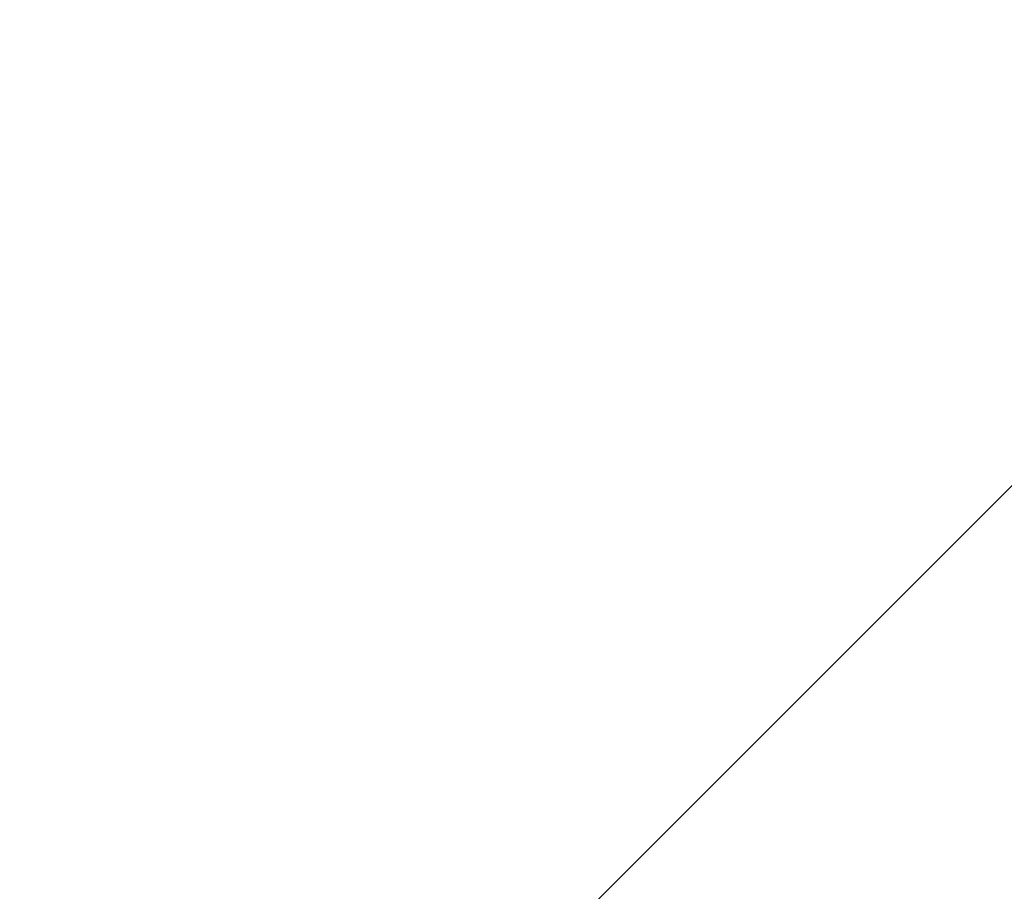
# Model space of a CAD drawing. Header units: millimetres. Extents: x -3395 to 5934498, y -177084 to 63013.
# Tile 267 of 652: x 109295 to 109335, y -48053 to -48017. Entities that reach past the tile are written whole.
import ezdxf

# ---------------------------------------------------------------- set-up
doc = ezdxf.new("R2010")
doc.units = ezdxf.units.MM

msp = doc.modelspace()

# ---------------------------------------------------------------- hatches: boundary and pattern name
at = {"lineweight": 9}
h = msp.add_hatch(dxfattribs=at)
h.set_pattern_fill('ANSI33', color=256, scale=50)
h.set_pattern_definition([(45, (0, -1340.02), (-224.5064, 224.5064), []), (45, (224.5, -1340.02), (-224.5064, 224.5064), [158.75, -79.375])])
h.paths.add_polyline_path([(109576.98347, -47713.05646), (109142.98347, -47707.2569), (109142.98347, -47636.98964), (109008.33601, -47636.98964, -1), (108987.63094, -47636.98964), (108852.98347, -47636.98964), (108852.98347, -47902.76692), (108952.98347, -47902.76692), (108952.98347, -47912.76692), (108852.98347, -47912.76692), (108852.98347, -48072.76692), (108952.98347, -48072.76692), (108952.98347, -48082.7669), (109130.9978, -48082.76692, -0.41421352), (109127.99781, -48079.76692), (109127.99781, -48076.76692), (109174.39781, -48076.76692), (109174.39781, -48066.76692), (109299.48485, -48066.76692), (109299.48485, -48064.76692), (109459.48485, -48064.76692), (109577.25974, -48066.76692)])
h.paths.add_polyline_path([(109577.27224, -48082.76692), (109187.99781, -48082.76692), (109187.99781, -48116.76692), (109176.98347, -48116.76945), (109176.98343, -48260.05642), (109176.98331, -48521.69973), (109577.61507, -48521.69973)])
edge = h.paths.add_edge_path()
edge.add_line((109142.98347, -46516.26793), (109139.48347, -46516.26793))
edge.add_arc((109139.48347, -46512.76793), 3.5, 180, 270, ccw=False)
edge.add_line((109135.98347, -46512.76793), (109135.98347, -46496.76793))
edge.add_arc((109128.98347, -46496.76793), 7, 0, 90)
edge.add_line((109128.98347, -46489.76793), (109084.98347, -46489.76793))
edge.add_arc((109084.98347, -46487.76793), 2, 180, 270, ccw=False)
edge.add_line((109082.98347, -46487.76793), (109082.98347, -46484.76793))
edge.add_arc((109084.98347, -46484.76793), 2, 90, 180, ccw=False)
edge.add_line((109084.98347, -46482.76793), (108992.98347, -46482.76793))
edge.add_line((108992.98347, -46482.76793), (108992.98347, -46782.76793))
edge.add_line((108992.98347, -46782.76793), (108852.98347, -46782.76793))
edge.add_line((108852.98347, -46782.76793), (108852.98347, -47636.98964))
edge.add_line((108852.98347, -47636.98964), (108987.63094, -47636.98964))
edge.add_arc((108997.98347, -47636.98964), 10.35253, 0, 180, ccw=False)
edge.add_line((109008.33601, -47636.98964), (109142.98347, -47636.98964))
edge.add_line((109142.98347, -47636.98964), (109142.98347, -47131.80114))
edge.add_line((109142.98347, -47131.80114), (109095.4832, -47131.80114))
edge.add_line((109095.4832, -47131.80114), (109095.4832, -47128.66078))
edge.add_line((109095.4832, -47128.66078), (109142.98347, -47128.66078))
edge.add_line((109142.98347, -47128.66078), (109142.98347, -46516.26793))

doc.saveas('drawing.dxf')
